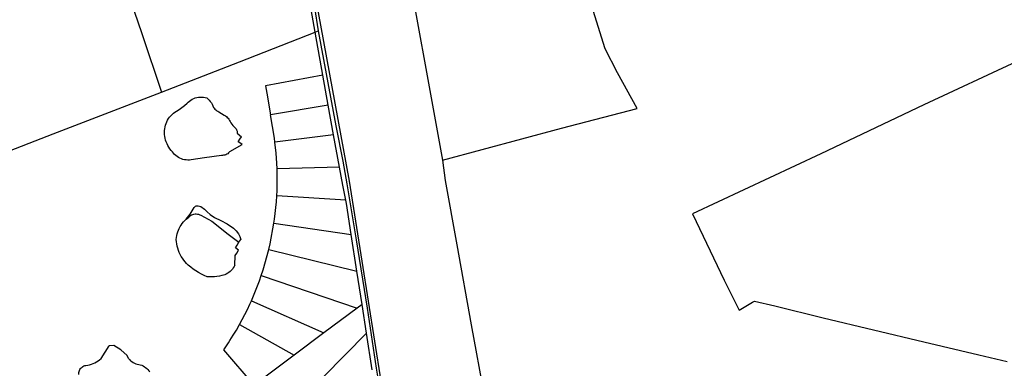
# Model space of a CAD drawing. Header units: inches. Extents: x 210911 to 224988, y 571697 to 586201.
# Tile 278 of 301: x 221613 to 222156, y 585272 to 585464. Entities that reach past the tile are written whole.
import ezdxf

# ---------------------------------------------------------------- set-up
doc = ezdxf.new("R2010")
doc.units = ezdxf.units.IN
doc.header["$MEASUREMENT"] = 0

msp = doc.modelspace()

# ---------------------------------------------------------------- linework, layer by layer
for points in [[(221846.037, 585386.572), (221911.633, 585404.156), (221953.296, 585414.946), (221942.491, 585434.547), (221935.774, 585447.871), (221929.16, 585468.882), (221918.882, 585502.526), (221905.765, 585546.257)], [(221821.479, 585521.794), (221827.454, 585489.437), (221837.29, 585435.016), (221846.037, 585386.572)], [(221775.949, 585457.019), (221766.765, 585509.248), (221766.361, 585511.487)], [(221768.789, 585511.858), (221775.646, 585470.55), (221777.632, 585457.677)], [(221870.114, 585251.546), (221856.099, 585253.176), (221812.399, 585264.97), (221794.881, 585374.997), (221769.856, 585510.921), (221769.669, 585511.994)], [(221664.05, 585504.47), (221680.472, 585456.18), (221691.448, 585424.049)], [(221691.448, 585424.049), (221734.233, 585440.701), (221775.949, 585457.019)], [(221775.949, 585457.019), (221777.632, 585457.677)], [(221780.245, 585433.267), (221775.949, 585457.019)], [(221777.632, 585457.677), (221787.359, 585405.461), (221791.235, 585386.094), (221793.505, 585373.556)], [(222162.405, 585440.815), (222111.185, 585416.975), (222054.571, 585390.069), (221983.778, 585356.984), (222001.272, 585320.605), (222009.589, 585304.046), (222016.884, 585308.514), (222017.9, 585308.962), (222029.096, 585306.388), (222055.814, 585299.855), (222111.221, 585286.668), (222141.501, 585279.446), (222157.086, 585275.868)], [(221780.245, 585433.267), (221748.691, 585427.493), (221749.4, 585423.379), (221751.384, 585411.525)], [(221783.203, 585416.915), (221780.245, 585433.267)], [(221512.858, 585354.964), (221573.55, 585378.498), (221631.703, 585401.088), (221691.448, 585424.049)], [(221705.404, 585417.854), (221706.045, 585418.504), (221706.739, 585419.096), (221707.482, 585419.626), (221708.268, 585420.089), (221709.091, 585420.484), (221709.945, 585420.805), (221710.823, 585421.052), (221711.72, 585421.222), (221712.628, 585421.314), (221713.54, 585421.328), (221714.45, 585421.263), (221715.352, 585421.119), (221716.237, 585420.898)], [(221716.237, 585420.898), (221716.961, 585420.295), (221717.634, 585419.635), (221718.25, 585418.921), (221718.806, 585418.16), (221719.297, 585417.356), (221719.721, 585416.514), (221720.074, 585415.64)], [(221699.552, 585413.549), (221701.073, 585414.545), (221702.556, 585415.595), (221704.001, 585416.699), (221705.404, 585417.854)], [(221720.074, 585415.64), (221720.421, 585415.114), (221720.822, 585414.628), (221721.271, 585414.186), (221721.765, 585413.794), (221722.297, 585413.457), (221722.862, 585413.177)], [(221783.203, 585416.915), (221751.384, 585411.525)], [(221786.156, 585400.587), (221783.203, 585416.915)], [(221692.994, 585402.904), (221693.107, 585403.896), (221693.292, 585404.878), (221693.548, 585405.843), (221693.875, 585406.787), (221694.269, 585407.705), (221694.729, 585408.591), (221695.253, 585409.441), (221695.838, 585410.251), (221696.48, 585411.016), (221697.176, 585411.732), (221697.923, 585412.395), (221698.716, 585413.002), (221699.552, 585413.549)], [(221722.862, 585413.177), (221725.959, 585411.292)], [(221725.959, 585411.292), (221726.544, 585410.954), (221727.091, 585410.559), (221727.596, 585410.111), (221728.053, 585409.614), (221728.457, 585409.073), (221728.805, 585408.495), (221729.093, 585407.884)], [(221753.773, 585396.536), (221753.539, 585398.655), (221751.384, 585411.525)], [(221697.346, 585391.122), (221696.641, 585391.933), (221695.991, 585392.788), (221695.399, 585393.684), (221694.867, 585394.617), (221694.397, 585395.583), (221693.992, 585396.578), (221693.653, 585397.597), (221693.382, 585398.637), (221693.18, 585399.692), (221693.047, 585400.757), (221692.985, 585401.83), (221692.994, 585402.904)], [(221729.093, 585407.884), (221729.541, 585407.121), (221730.043, 585406.392), (221730.596, 585405.702), (221731.198, 585405.054), (221731.846, 585404.451)], [(221731.846, 585404.451), (221732.174, 585404.116), (221732.458, 585403.742), (221732.692, 585403.335), (221732.873, 585402.902), (221732.997, 585402.45), (221733.063, 585401.985), (221733.07, 585401.516)], [(221729.071, 585391.441), (221735.707, 585395.274), (221734.495, 585396.079), (221733.556, 585396.718), (221734.46, 585398.052), (221735.339, 585399.379)], [(221733.07, 585401.516), (221735.339, 585399.379)], [(221786.156, 585400.587), (221753.773, 585396.536)], [(221789.392, 585382.698), (221786.156, 585400.587)], [(221754.862, 585384.885), (221754.448, 585390.417), (221753.773, 585396.536)], [(221707.679, 585386.712), (221706.776, 585386.629), (221705.869, 585386.62), (221704.965, 585386.687), (221704.069, 585386.827), (221703.188, 585387.042), (221702.327, 585387.328), (221701.493, 585387.684), (221700.691, 585388.107), (221699.927, 585388.595), (221699.206, 585389.145), (221698.532, 585389.752), (221697.911, 585390.412), (221697.346, 585391.122)], [(221724.369, 585389.237), (221714.968, 585387.781), (221707.679, 585386.712)], [(221729.071, 585391.441), (221728.699, 585390.964), (221728.274, 585390.534), (221727.802, 585390.157), (221727.288, 585389.838), (221726.741, 585389.582), (221726.167, 585389.391), (221725.575, 585389.269), (221724.973, 585389.218), (221724.369, 585389.237)], [(221846.037, 585386.572), (221847.525, 585375.324), (221853.931, 585339.953), (221861.953, 585296.074), (221869.134, 585257.084), (221870.114, 585251.546)], [(221754.836, 585366.919), (221754.974, 585369.888), (221755.059, 585372.859), (221755.091, 585375.831), (221755.071, 585378.803), (221754.997, 585381.774)], [(221754.997, 585381.774), (221754.862, 585384.885)], [(221789.392, 585382.698), (221754.997, 585381.774)], [(221792.827, 585364.568), (221791.172, 585372.859), (221789.392, 585382.698)], [(221793.505, 585373.556), (221798.493, 585342.785), (221804.589, 585305.253), (221809.652, 585272.23), (221811.086, 585263.297)], [(221753.621, 585354.137), (221754.017, 585357.323), (221754.352, 585360.516), (221754.625, 585363.715), (221754.836, 585366.919)], [(221792.827, 585364.568), (221754.836, 585366.919)], [(221704.881, 585354.118), (221707.197, 585356.946), (221709.346, 585360.483)], [(221709.346, 585360.483), (221709.559, 585360.793), (221709.827, 585361.057), (221710.138, 585361.268), (221710.484, 585361.417), (221710.85, 585361.499), (221711.226, 585361.512), (221711.598, 585361.455)], [(221711.598, 585361.455), (221712.989, 585361.054), (221715.059, 585359.659), (221716.555, 585358.084), (221718.178, 585356.692), (221720.599, 585355.126), (221724.032, 585353.381), (221727.482, 585351.63), (221730.933, 585349.26), (221732.458, 585347.776), (221733.787, 585346.145), (221734.525, 585344.653), (221735.008, 585342.935)], [(221795.845, 585345.69), (221793.195, 585362.727), (221792.827, 585364.568)], [(221699.473, 585342.979), (221699.578, 585344.031), (221699.75, 585345.075), (221699.988, 585346.105), (221700.293, 585347.118), (221700.661, 585348.11), (221701.092, 585349.075), (221701.584, 585350.011), (221702.135, 585350.914), (221702.743, 585351.779), (221703.405, 585352.604), (221704.119, 585353.385), (221704.881, 585354.118)], [(221704.881, 585354.118), (221705.611, 585354.739), (221706.376, 585355.317)], [(221706.376, 585355.317), (221706.859, 585355.765), (221707.392, 585356.151), (221707.968, 585356.47), (221708.578, 585356.718), (221709.214, 585356.89), (221709.865, 585356.985), (221710.524, 585357.001), (221711.179, 585356.937), (221711.822, 585356.796), (221712.443, 585356.577), (221713.034, 585356.286)], [(221713.034, 585356.286), (221719.151, 585352.979), (221728.085, 585345.91), (221733.944, 585341.405)], [(221753.25, 585351.995), (221753.621, 585354.137)], [(221750.398, 585337.395), (221751.281, 585340.612), (221753.25, 585351.995)], [(221753.25, 585351.995), (221795.845, 585345.69)], [(221798.978, 585325.547), (221795.845, 585345.69)], [(221706.068, 585328.835), (221705.202, 585329.707), (221704.388, 585330.627), (221703.627, 585331.593), (221702.924, 585332.6), (221702.28, 585333.647), (221701.698, 585334.729), (221701.178, 585335.843), (221700.724, 585336.984), (221700.336, 585338.15), (221700.016, 585339.337), (221699.765, 585340.54), (221699.584, 585341.755), (221699.473, 585342.979)], [(221731.726, 585328.895), (221731.948, 585334.165), (221732.787, 585335.511), (221733.798, 585337.171), (221732.028, 585338.421)], [(221732.028, 585338.421), (221732.976, 585339.898), (221733.944, 585341.405)], [(221733.944, 585341.405), (221735.008, 585342.935)], [(221747.352, 585326.297), (221750.398, 585337.395)], [(221750.398, 585337.395), (221798.978, 585325.547)], [(221716.483, 585322.413), (221714.884, 585323.135), (221713.318, 585323.925), (221711.786, 585324.781), (221710.293, 585325.702), (221708.84, 585326.686), (221707.431, 585327.731), (221706.068, 585328.835)], [(221731.726, 585328.895), (221731.346, 585328.115), (221730.9, 585327.371), (221730.391, 585326.667), (221729.824, 585326.011), (221729.202, 585325.405), (221728.531, 585324.856), (221727.814, 585324.366), (221727.058, 585323.94), (221726.269, 585323.58), (221725.451, 585323.29), (221724.611, 585323.071)], [(221724.611, 585323.071), (221723.272, 585322.821), (221721.923, 585322.627), (221720.568, 585322.489), (221719.207, 585322.407), (221717.845, 585322.382), (221716.483, 585322.413)], [(221740.894, 585309.194), (221742.069, 585311.931), (221743.196, 585314.687), (221744.276, 585317.463), (221745.307, 585320.257), (221746.29, 585323.068)], [(221746.29, 585323.068), (221747.352, 585326.297)], [(221746.29, 585323.068), (221799.1, 585305.169)], [(221801.831, 585307.207), (221798.978, 585325.547)], [(221734.354, 585296.106), (221735.877, 585298.884), (221737.342, 585301.694), (221738.748, 585304.533), (221740.094, 585307.402)], [(221740.094, 585307.402), (221740.894, 585309.194)], [(221740.894, 585309.194), (221780.811, 585291.524)], [(221799.1, 585305.169), (221780.811, 585291.524)], [(221801.831, 585307.207), (221799.1, 585305.169)], [(221804.279, 585291.468), (221801.831, 585307.207)], [(221729.056, 585287.382), (221730.887, 585290.25), (221732.653, 585293.159), (221734.354, 585296.106)], [(221734.354, 585296.106), (221764.423, 585279.298)], [(221780.811, 585291.524), (221764.423, 585279.298)], [(221771.749, 585258.338), (221780.658, 585267.426), (221804.279, 585291.468)], [(221807.431, 585271.202), (221804.279, 585291.468)], [(221658.048, 585277.464), (221662.465, 585284.542)], [(221672.368, 585279.14), (221669.028, 585282.26), (221665.069, 585284.619), (221662.465, 585284.542)], [(221742.348, 585262.829), (221725.613, 585282.246), (221728.211, 585286.16), (221729.056, 585287.382)], [(221673.118, 585277.484), (221672.368, 585279.14)], [(221764.423, 585279.298), (221742.348, 585262.829)], [(221645.908, 585268.663), (221645.873, 585269.246), (221645.913, 585269.829), (221646.028, 585270.401), (221646.215, 585270.954), (221646.471, 585271.479), (221646.793, 585271.966), (221647.175, 585272.408), (221647.61, 585272.798), (221648.092, 585273.128), (221648.612, 585273.394), (221649.161, 585273.59), (221649.732, 585273.715)], [(221649.732, 585273.715), (221650.751, 585273.864), (221651.758, 585274.084), (221652.746, 585274.373), (221653.712, 585274.73), (221654.651, 585275.154), (221655.559, 585275.641), (221656.43, 585276.191), (221657.261, 585276.799), (221658.048, 585277.464)], [(221673.118, 585277.484), (221673.686, 585276.865), (221674.306, 585276.297), (221674.973, 585275.786), (221675.683, 585275.335), (221676.429, 585274.948), (221677.206, 585274.628), (221678.008, 585274.377), (221678.828, 585274.197), (221679.662, 585274.089)], [(221679.662, 585274.089), (221680.44, 585273.787), (221681.191, 585273.422), (221681.91, 585272.997), (221682.592, 585272.516), (221683.232, 585271.98), (221683.826, 585271.394), (221684.371, 585270.761), (221684.862, 585270.086)]]:
    msp.add_lwpolyline(points)

doc.saveas('drawing.dxf')
